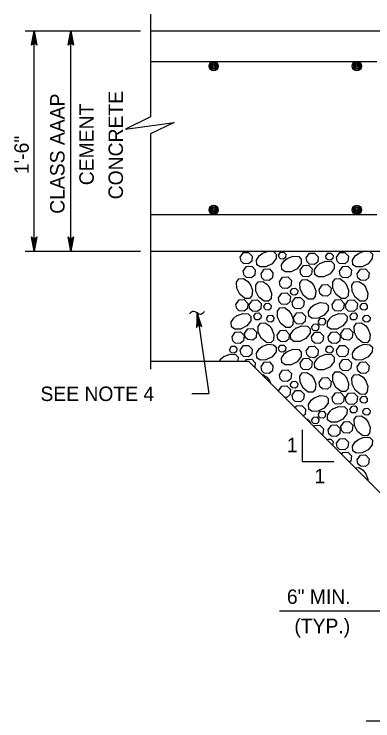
# Model space of a CAD drawing. Extents: x 636530 to 644067, y 294168 to 299122.
# Drawn here: x 643649.3 to 643723.8, y 296306.6 to 296453.3 of the extents above; entities that cross this region are included whole.
import ezdxf

# ---------------------------------------------------------------- set-up
doc = ezdxf.new("R2010")
doc.units = 0
doc.layers.add('1', color=7, linetype='Continuous')

msp = doc.modelspace()

# ---------------------------------------------------------------- linework, layer by layer
at = {"layer": '1'}
for p, q in [((643677.58, 296453.32), (643677.58, 296431.99)), ((643651.54, 296449.82), (643675.52, 296449.82)), ((643653.44, 296404.1), (643653.44, 296449.82)), ((643661.06, 296404.1), (643661.06, 296449.82)), ((643677.58, 296449.82), (643819.92, 296449.82)), ((643677.58, 296443.47), (643724.67, 296443.47)), ((643677.58, 296428.47), (643677.58, 296379.56)), ((643677.58, 296411.72), (643724.67, 296411.72)), ((643651.54, 296404.1), (643675.52, 296404.1)), ((643677.58, 296404.1), (643819.92, 296404.1)), ((643687.28, 296391.28), (643689.75, 296374.55)), ((643677.58, 296381.24), (643698, 296381.24)), ((643728.48, 296350.76), (643698, 296381.24)), ((643686.23, 296374.55), (643689.75, 296374.55)), ((643709.15, 296367.01), (643709.15, 296360.42)), ((643709.15, 296360.42), (643715.73, 296360.42)), ((643704.43, 296329.42), (643896.12, 296329.42)), ((643722.41, 296306.56), (643917.63, 296306.56))]:
    msp.add_line(p, q, dxfattribs=at)
for points in [[(643653.44, 296449.82), (643654, 296446.84), (643653.92, 296446.95), (643653.84, 296447.06), (643653.74, 296447.12), (643653.64, 296447.18), (643653.54, 296447.2), (643653.44, 296447.22), (643653.34, 296447.2), (643653.24, 296447.18), (643653.14, 296447.12), (643653.04, 296447.06), (643652.96, 296446.95), (643652.89, 296446.84), (643653.44, 296449.82), (643652.96, 296446.95), (643653.04, 296447.06), (643653.44, 296449.82), (643653.14, 296447.12), (643653.24, 296447.18), (643653.44, 296449.82), (643653.34, 296447.2), (643653.44, 296447.22), (643653.44, 296449.82), (643653.54, 296447.2), (643653.64, 296447.18), (643653.44, 296449.82), (643653.74, 296447.12), (643653.84, 296447.06), (643653.44, 296449.82), (643653.92, 296446.95)], [(643661.06, 296449.82), (643661.62, 296446.84), (643661.54, 296446.95), (643661.46, 296447.06), (643661.36, 296447.12), (643661.26, 296447.18), (643661.16, 296447.2), (643661.06, 296447.22), (643660.96, 296447.2), (643660.86, 296447.18), (643660.76, 296447.12), (643660.66, 296447.06), (643660.58, 296446.95), (643660.51, 296446.84), (643661.06, 296449.82), (643660.58, 296446.95), (643660.66, 296447.06), (643661.06, 296449.82), (643660.76, 296447.12), (643660.86, 296447.18), (643661.06, 296449.82), (643660.96, 296447.2), (643661.06, 296447.22), (643661.06, 296449.82), (643661.16, 296447.2), (643661.26, 296447.18), (643661.06, 296449.82), (643661.36, 296447.12), (643661.46, 296447.06), (643661.06, 296449.82), (643661.54, 296446.95)], [(643677.58, 296431.99), (643672.39, 296429.45), (643682.54, 296430.83), (643677.58, 296428.47)], [(643653.44, 296404.1), (643652.89, 296407.08), (643652.96, 296406.97), (643653.04, 296406.85), (643653.14, 296406.79), (643653.24, 296406.73), (643653.34, 296406.71), (643653.44, 296406.7), (643653.54, 296406.71), (643653.64, 296406.73), (643653.74, 296406.79), (643653.84, 296406.85), (643653.92, 296406.97), (643654, 296407.08), (643653.44, 296404.1), (643653.92, 296406.97), (643653.84, 296406.85), (643653.44, 296404.1), (643653.74, 296406.79), (643653.64, 296406.73), (643653.44, 296404.1), (643653.54, 296406.71), (643653.44, 296406.7), (643653.44, 296404.1), (643653.34, 296406.71), (643653.24, 296406.73), (643653.44, 296404.1), (643653.14, 296406.79), (643653.04, 296406.85), (643653.44, 296404.1), (643652.96, 296406.97)], [(643661.06, 296404.1), (643660.51, 296407.08), (643660.58, 296406.97), (643660.66, 296406.85), (643660.76, 296406.79), (643660.86, 296406.73), (643660.96, 296406.71), (643661.06, 296406.7), (643661.16, 296406.71), (643661.26, 296406.73), (643661.36, 296406.79), (643661.46, 296406.85), (643661.54, 296406.97), (643661.62, 296407.08), (643661.06, 296404.1), (643661.54, 296406.97), (643661.46, 296406.85), (643661.06, 296404.1), (643661.36, 296406.79), (643661.26, 296406.73), (643661.06, 296404.1), (643661.16, 296406.71), (643661.06, 296406.7), (643661.06, 296404.1), (643660.96, 296406.71), (643660.86, 296406.73), (643661.06, 296404.1), (643660.76, 296406.79), (643660.66, 296406.85), (643661.06, 296404.1), (643660.58, 296406.97)], [(643696.27, 296402.83), (643696.94, 296403.79), (643698.01, 296403.85), (643698.76, 296403.08), (643698.65, 296401.99), (643697.99, 296401.44), (643696.93, 296401.52), (643696.43, 296402), (643696.27, 296402.83)], [(643702.04, 296404.1), (643703.19, 296404), (643703.74, 296403.48), (643703.73, 296402.54), (643702.89, 296401.47), (643701.6, 296400.83), (643700.39, 296400.81), (643699.71, 296401.29), (643699.64, 296402.26), (643700.2, 296403.13), (643700.83, 296403.63)], [(643700.78, 296403.6), (643702.04, 296404.1)], [(643704.25, 296403.3), (643704.65, 296403.88), (643705.3, 296403.91), (643705.75, 296403.45), (643705.68, 296402.8), (643705.28, 296402.47), (643704.65, 296402.51), (643704.35, 296402.8), (643704.25, 296403.3)], [(643705.99, 296402.57), (643707.25, 296403.07), (643708.41, 296402.97), (643708.95, 296402.44), (643708.94, 296401.51), (643708.1, 296400.44), (643706.82, 296399.8), (643705.6, 296399.78), (643704.92, 296400.26), (643704.85, 296401.23), (643705.41, 296402.09), (643706.04, 296402.6)], [(643709.98, 296402.69), (643710.65, 296403.65), (643711.72, 296403.71), (643712.47, 296402.93), (643712.36, 296401.85), (643711.7, 296401.3), (643710.64, 296401.37), (643710.14, 296401.86), (643709.98, 296402.69)], [(643714.05, 296403.08), (643714.46, 296403.66), (643715.1, 296403.69), (643715.55, 296403.23), (643715.48, 296402.58), (643715.09, 296402.25), (643714.45, 296402.29), (643714.15, 296402.58), (643714.05, 296403.08)], [(643716.26, 296402.83), (643716.93, 296403.79), (643718, 296403.85), (643718.75, 296403.08), (643718.64, 296401.99), (643717.98, 296401.44), (643716.92, 296401.52), (643716.42, 296402), (643716.26, 296402.83)], [(643722.03, 296404.1), (643723.18, 296404), (643723.73, 296403.48), (643723.71, 296402.54), (643722.88, 296401.47), (643721.59, 296400.83), (643720.38, 296400.81), (643719.7, 296401.29), (643719.63, 296402.26), (643720.18, 296403.13), (643720.82, 296403.63)], [(643720.77, 296403.6), (643722.03, 296404.1)], [(643712.82, 296401.55), (643714.08, 296402.05), (643715.24, 296401.95), (643715.79, 296401.43), (643715.77, 296400.49), (643714.94, 296399.42), (643713.65, 296398.78), (643712.43, 296398.76), (643711.75, 296399.24), (643711.69, 296400.21), (643712.24, 296401.08), (643712.88, 296401.58)], [(643696.9, 296399.97), (643697.57, 296400.93), (643698.65, 296400.99), (643699.39, 296400.22), (643699.29, 296399.13), (643698.62, 296398.58), (643697.56, 296398.66), (643697.06, 296399.14), (643696.9, 296399.97)], [(643700.58, 296399.39), (643701.25, 296400.34), (643702.32, 296400.4), (643703.07, 296399.63), (643702.96, 296398.55), (643702.3, 296397.99), (643701.24, 296398.07), (643700.74, 296398.55), (643700.58, 296399.39)], [(643708.71, 296400.16), (643709.38, 296401.12), (643710.46, 296401.18), (643711.2, 296400.4), (643711.09, 296399.32), (643710.43, 296398.77), (643709.37, 296398.84), (643708.87, 296399.33), (643708.71, 296400.16)], [(643716.89, 296399.97), (643717.56, 296400.93), (643718.64, 296400.99), (643719.38, 296400.22), (643719.27, 296399.13), (643718.61, 296398.58), (643717.55, 296398.66), (643717.05, 296399.14), (643716.89, 296399.97)], [(643720.57, 296399.39), (643721.24, 296400.34), (643722.31, 296400.4), (643723.06, 296399.63), (643722.95, 296398.55), (643722.29, 296397.99), (643721.23, 296398.07), (643720.73, 296398.55), (643720.57, 296399.39)], [(643704.4, 296397.76), (643705.07, 296398.72), (643706.14, 296398.78), (643706.89, 296398), (643706.78, 296396.92), (643706.12, 296396.37), (643705.06, 296396.44), (643704.56, 296396.93), (643704.4, 296397.76)], [(643698.3, 296397.25), (643698.8, 296395.99), (643698.7, 296394.83), (643698.18, 296394.29), (643697.24, 296394.3), (643696.17, 296395.14), (643695.53, 296396.42), (643695.51, 296397.64), (643695.99, 296398.32), (643696.96, 296398.39), (643697.83, 296397.83), (643698.33, 296397.2)], [(643702.29, 296396.64), (643702.78, 296395.38), (643702.69, 296394.22), (643702.16, 296393.68), (643701.23, 296393.69), (643700.16, 296394.53), (643699.52, 296395.81), (643699.5, 296397.03), (643699.98, 296397.71), (643700.95, 296397.78), (643701.81, 296397.22), (643702.32, 296396.59)], [(643711.46, 296397.08), (643711.96, 296395.83), (643711.86, 296394.67), (643711.33, 296394.12), (643710.4, 296394.14), (643709.33, 296394.97), (643708.69, 296396.26), (643708.67, 296397.48), (643709.15, 296398.16), (643710.12, 296398.22), (643710.98, 296397.67), (643711.49, 296397.03)], [(643718.29, 296397.25), (643718.79, 296395.99), (643718.69, 296394.83), (643718.17, 296394.29), (643717.23, 296394.3), (643716.16, 296395.14), (643715.52, 296396.42), (643715.5, 296397.64), (643715.98, 296398.32), (643716.95, 296398.39), (643717.81, 296397.83), (643718.32, 296397.2)], [(643722.27, 296396.64), (643722.77, 296395.38), (643722.67, 296394.22), (643722.15, 296393.68), (643721.21, 296393.69), (643720.15, 296394.53), (643719.51, 296395.81), (643719.48, 296397.03), (643719.97, 296397.71), (643720.94, 296397.78), (643721.8, 296397.22), (643722.31, 296396.59)], [(643706.71, 296395.8), (643707.11, 296396.37), (643707.76, 296396.41), (643708.2, 296395.95), (643708.14, 296395.3), (643707.74, 296394.97), (643707.11, 296395.01), (643706.81, 296395.3), (643706.71, 296395.8)], [(643712.66, 296396.13), (643713.34, 296397.09), (643714.41, 296397.15), (643715.16, 296396.38), (643715.05, 296395.29), (643714.39, 296394.74), (643713.33, 296394.82), (643712.83, 296395.3), (643712.66, 296396.13)], [(643704.21, 296394.44), (643704.88, 296395.4), (643705.96, 296395.46), (643706.7, 296394.68), (643706.59, 296393.6), (643705.93, 296393.05), (643704.87, 296393.12), (643704.37, 296393.61), (643704.21, 296394.44)], [(643707.05, 296393.49), (643707.72, 296394.45), (643708.8, 296394.51), (643709.54, 296393.73), (643709.44, 296392.65), (643708.77, 296392.1), (643707.71, 296392.17), (643707.21, 296392.66), (643707.05, 296393.49)], [(643695.37, 296393.02), (643696.04, 296393.97), (643697.11, 296394.03), (643697.86, 296393.26), (643697.75, 296392.18), (643697.09, 296391.62), (643696.03, 296391.7), (643695.53, 296392.18), (643695.37, 296393.02)], [(643698.13, 296392.97), (643698.8, 296393.93), (643699.88, 296393.99), (643700.62, 296393.22), (643700.52, 296392.13), (643699.85, 296391.58), (643698.79, 296391.66), (643698.29, 296392.14), (643698.13, 296392.97)], [(643701.19, 296392.68), (643701.59, 296393.25), (643702.24, 296393.29), (643702.69, 296392.83), (643702.62, 296392.18), (643702.22, 296391.84), (643701.59, 296391.89), (643701.29, 296392.18), (643701.19, 296392.68)], [(643711.6, 296392.93), (643712.86, 296393.43), (643714.02, 296393.33), (643714.57, 296392.8), (643714.55, 296391.87), (643713.72, 296390.8), (643712.43, 296390.16), (643711.21, 296390.14), (643710.53, 296390.62), (643710.47, 296391.59), (643711.02, 296392.45), (643711.66, 296392.96)], [(643715.35, 296393.02), (643716.03, 296393.97), (643717.1, 296394.03), (643717.85, 296393.26), (643717.74, 296392.18), (643717.08, 296391.62), (643716.02, 296391.7), (643715.52, 296392.18), (643715.36, 296393.02)], [(643718.12, 296392.97), (643718.79, 296393.93), (643719.87, 296393.99), (643720.61, 296393.22), (643720.5, 296392.13), (643719.84, 296391.58), (643718.78, 296391.66), (643718.28, 296392.14), (643718.12, 296392.97)], [(643721.18, 296392.68), (643721.58, 296393.25), (643722.23, 296393.29), (643722.67, 296392.83), (643722.61, 296392.18), (643722.21, 296391.84), (643721.58, 296391.89), (643721.28, 296392.18), (643721.18, 296392.68)], [(643706.78, 296391.23), (643707.28, 296389.97), (643707.18, 296388.82), (643706.66, 296388.27), (643705.72, 296388.28), (643704.65, 296389.12), (643704.01, 296390.4), (643703.99, 296391.62), (643704.47, 296392.3), (643705.44, 296392.37), (643706.31, 296391.81), (643706.81, 296391.18)], [(643707.35, 296390.34), (643708.02, 296391.3), (643709.1, 296391.36), (643709.84, 296390.59), (643709.73, 296389.5), (643709.07, 296388.95), (643708.01, 296389.03), (643707.51, 296389.51), (643707.35, 296390.34)], [(643687.28, 296391.28), (643687.16, 296388.24), (643687.22, 296388.37), (643687.28, 296388.49), (643687.37, 296388.57), (643687.46, 296388.64), (643687.56, 296388.67), (643687.66, 296388.7), (643687.76, 296388.7), (643687.86, 296388.7), (643687.97, 296388.66), (643688.07, 296388.61), (643688.17, 296388.51), (643688.27, 296388.41), (643687.28, 296391.28), (643688.17, 296388.51), (643688.07, 296388.61), (643687.28, 296391.28), (643687.97, 296388.66), (643687.86, 296388.7), (643687.28, 296391.28), (643687.76, 296388.7), (643687.66, 296388.7), (643687.28, 296391.28), (643687.56, 296388.67), (643687.46, 296388.64), (643687.28, 296391.28), (643687.37, 296388.57), (643687.28, 296388.49), (643687.28, 296391.28), (643687.22, 296388.37)], [(643695.52, 296390.68), (643696.78, 296391.18), (643697.93, 296391.08), (643698.48, 296390.56), (643698.46, 296389.62), (643697.63, 296388.56), (643696.34, 296387.91), (643695.13, 296387.89), (643694.44, 296388.38), (643694.38, 296389.34), (643694.93, 296390.21), (643695.57, 296390.71)], [(643699.11, 296390.66), (643699.51, 296391.24), (643700.16, 296391.27), (643700.6, 296390.81), (643700.54, 296390.16), (643700.14, 296389.83), (643699.51, 296389.87), (643699.21, 296390.16), (643699.11, 296390.66)], [(643701.76, 296390.19), (643702.16, 296390.76), (643702.81, 296390.8), (643703.25, 296390.34), (643703.19, 296389.69), (643702.79, 296389.35), (643702.15, 296389.4), (643701.86, 296389.69), (643701.76, 296390.19)], [(643712.51, 296389.56), (643712.91, 296390.13), (643713.56, 296390.17), (643714, 296389.71), (643713.94, 296389.05), (643713.54, 296388.72), (643712.91, 296388.77), (643712.61, 296389.06), (643712.51, 296389.56)], [(643715.51, 296390.68), (643716.76, 296391.18), (643717.92, 296391.08), (643718.47, 296390.56), (643718.45, 296389.62), (643717.62, 296388.56), (643716.33, 296387.91), (643715.12, 296387.89), (643714.43, 296388.38), (643714.37, 296389.34), (643714.92, 296390.21), (643715.56, 296390.71)], [(643719.1, 296390.66), (643719.5, 296391.24), (643720.15, 296391.27), (643720.59, 296390.81), (643720.53, 296390.16), (643720.13, 296389.83), (643719.49, 296389.87), (643719.2, 296390.16), (643719.1, 296390.66)], [(643721.75, 296390.19), (643722.15, 296390.76), (643722.79, 296390.8), (643723.24, 296390.34), (643723.18, 296389.69), (643722.78, 296389.35), (643722.14, 296389.4), (643721.84, 296389.69), (643721.75, 296390.19)], [(643702.77, 296388.06), (643703.27, 296386.8), (643703.17, 296385.64), (643702.65, 296385.09), (643701.71, 296385.11), (643700.65, 296385.94), (643700, 296387.23), (643699.98, 296388.45), (643700.47, 296389.13), (643701.44, 296389.19), (643702.3, 296388.64), (643702.81, 296388.01)], [(643707.82, 296388.12), (643709.08, 296388.62), (643710.23, 296388.52), (643710.78, 296388), (643710.77, 296387.06), (643709.93, 296385.99), (643708.64, 296385.35), (643707.43, 296385.33), (643706.75, 296385.81), (643706.68, 296386.78), (643707.24, 296387.65), (643707.87, 296388.15)], [(643711.12, 296388.39), (643711.53, 296388.97), (643712.17, 296389), (643712.62, 296388.54), (643712.55, 296387.89), (643712.16, 296387.56), (643711.52, 296387.6), (643711.22, 296387.89), (643711.12, 296388.39)], [(643722.76, 296388.06), (643723.26, 296386.8), (643723.16, 296385.64), (643722.64, 296385.09), (643721.7, 296385.11), (643720.64, 296385.94), (643719.99, 296387.23), (643719.97, 296388.45), (643720.46, 296389.13), (643721.42, 296389.19), (643722.29, 296388.64), (643722.79, 296388.01)], [(643694.56, 296386.33), (643695.23, 296387.29), (643696.3, 296387.35), (643697.05, 296386.57), (643696.94, 296385.49), (643696.28, 296384.94), (643695.22, 296385.02), (643694.72, 296385.5), (643694.56, 296386.33)], [(643697.17, 296387.03), (643697.84, 296387.99), (643698.91, 296388.05), (643699.66, 296387.28), (643699.55, 296386.19), (643698.89, 296385.64), (643697.83, 296385.72), (643697.33, 296386.2), (643697.17, 296387.03)], [(643703.94, 296386.65), (643704.62, 296387.6), (643705.69, 296387.66), (643706.44, 296386.89), (643706.33, 296385.81), (643705.66, 296385.25), (643704.6, 296385.33), (643704.11, 296385.81), (643703.94, 296386.65)], [(643711.08, 296386.29), (643711.75, 296387.25), (643712.82, 296387.31), (643713.57, 296386.53), (643713.46, 296385.45), (643712.8, 296384.9), (643711.74, 296384.98), (643711.24, 296385.46), (643711.08, 296386.29)], [(643714.55, 296386.33), (643715.22, 296387.29), (643716.29, 296387.35), (643717.04, 296386.57), (643716.93, 296385.49), (643716.27, 296384.94), (643715.21, 296385.02), (643714.71, 296385.5), (643714.55, 296386.33)], [(643717.15, 296387.03), (643717.83, 296387.99), (643718.9, 296388.05), (643719.65, 296387.28), (643719.54, 296386.19), (643718.87, 296385.64), (643717.81, 296385.72), (643717.32, 296386.2), (643717.15, 296387.03)], [(643694.07, 296383.77), (643694.47, 296384.34), (643695.11, 296384.38), (643695.56, 296383.91), (643695.5, 296383.26), (643695.1, 296382.93), (643694.46, 296382.98), (643694.16, 296383.27), (643694.07, 296383.77)], [(643696.27, 296383.52), (643696.94, 296384.48), (643698.01, 296384.54), (643698.76, 296383.76), (643698.65, 296382.68), (643697.99, 296382.13), (643696.93, 296382.21), (643696.43, 296382.69), (643696.27, 296383.52)], [(643700.78, 296384.28), (643702.04, 296384.78), (643703.19, 296384.68), (643703.74, 296384.16), (643703.73, 296383.22), (643702.89, 296382.16), (643701.6, 296381.51), (643700.39, 296381.49), (643699.71, 296381.98), (643699.64, 296382.95), (643700.2, 296383.81), (643700.83, 296384.32)], [(643704.25, 296383.99), (643704.65, 296384.56), (643705.3, 296384.6), (643705.75, 296384.14), (643705.68, 296383.48), (643705.28, 296383.15), (643704.65, 296383.2), (643704.35, 296383.49), (643704.25, 296383.99)], [(643709.98, 296383.37), (643710.65, 296384.33), (643711.72, 296384.39), (643712.47, 296383.62), (643712.36, 296382.53), (643711.7, 296381.98), (643710.64, 296382.06), (643710.14, 296382.54), (643709.98, 296383.37)], [(643714.05, 296383.77), (643714.46, 296384.34), (643715.1, 296384.38), (643715.55, 296383.91), (643715.48, 296383.26), (643715.09, 296382.93), (643714.45, 296382.98), (643714.15, 296383.27), (643714.05, 296383.77)], [(643716.26, 296383.52), (643716.93, 296384.48), (643718, 296384.54), (643718.75, 296383.76), (643718.64, 296382.68), (643717.98, 296382.13), (643716.92, 296382.21), (643716.42, 296382.69), (643716.26, 296383.52)], [(643720.77, 296384.28), (643722.03, 296384.78), (643723.18, 296384.68), (643723.73, 296384.16), (643723.71, 296383.22), (643722.88, 296382.16), (643721.59, 296381.51), (643720.38, 296381.49), (643719.7, 296381.98), (643719.63, 296382.95), (643720.18, 296383.81), (643720.82, 296384.32)], [(643692.84, 296382.24), (643694.09, 296382.73), (643695.25, 296382.63), (643695.8, 296382.11), (643695.78, 296381.24)], [(643705.99, 296383.25), (643707.25, 296383.75), (643708.41, 296383.65), (643708.95, 296383.13), (643708.94, 296382.19), (643708.1, 296381.13), (643706.82, 296380.48), (643705.6, 296380.46), (643704.92, 296380.95), (643704.85, 296381.91), (643705.41, 296382.78), (643706.04, 296383.28)], [(643712.82, 296382.24), (643714.08, 296382.73), (643715.24, 296382.63), (643715.79, 296382.11), (643715.77, 296381.17), (643714.94, 296380.11), (643713.65, 296379.47), (643712.43, 296379.44), (643711.75, 296379.93), (643711.69, 296380.9), (643712.24, 296381.76), (643712.88, 296382.27)], [(643691.92, 296381.24), (643692.25, 296381.76), (643692.89, 296382.27)], [(643697.31, 296381.24), (643697.57, 296381.61), (643698.65, 296381.67), (643699.39, 296380.9), (643699.3, 296379.94)], [(643700.58, 296380.07), (643701.25, 296381.03), (643702.32, 296381.09), (643703.07, 296380.32), (643702.96, 296379.23), (643702.3, 296378.68), (643701.24, 296378.76), (643700.74, 296379.24), (643700.58, 296380.07)], [(643708.71, 296380.84), (643709.38, 296381.8), (643710.46, 296381.86), (643711.2, 296381.09), (643711.09, 296380), (643710.43, 296379.45), (643709.37, 296379.53), (643708.87, 296380.01), (643708.71, 296380.84)], [(643716.89, 296380.66), (643717.56, 296381.61), (643718.64, 296381.67), (643719.38, 296380.9), (643719.27, 296379.82), (643718.61, 296379.27), (643717.55, 296379.34), (643717.05, 296379.83), (643716.89, 296380.66)], [(643720.57, 296380.07), (643721.24, 296381.03), (643722.31, 296381.09), (643723.06, 296380.32), (643722.95, 296379.23), (643722.29, 296378.68), (643721.23, 296378.76), (643720.73, 296379.24), (643720.57, 296380.07)], [(643700.79, 296378.45), (643700.95, 296378.46), (643701.81, 296377.91), (643702.32, 296377.27)], [(643704.4, 296378.45), (643705.07, 296379.4), (643706.14, 296379.46), (643706.89, 296378.69), (643706.78, 296377.61), (643706.12, 296377.05), (643705.06, 296377.13), (643704.56, 296377.61), (643704.4, 296378.45)], [(643711.46, 296377.77), (643711.96, 296376.51), (643711.86, 296375.36), (643711.33, 296374.81), (643710.4, 296374.83), (643709.33, 296375.66), (643708.69, 296376.95), (643708.67, 296378.16), (643709.15, 296378.84), (643710.12, 296378.91), (643710.98, 296378.35), (643711.49, 296377.72)], [(643718.29, 296377.93), (643718.79, 296376.68), (643718.69, 296375.52), (643718.17, 296374.97), (643717.23, 296374.99), (643716.16, 296375.82), (643715.52, 296377.11), (643715.5, 296378.32), (643715.98, 296379.01), (643716.95, 296379.07), (643717.81, 296378.52), (643718.32, 296377.88)], [(643722.27, 296377.32), (643722.77, 296376.07), (643722.67, 296374.91), (643722.15, 296374.36), (643721.21, 296374.38), (643720.15, 296375.21), (643719.51, 296376.5), (643719.48, 296377.71), (643719.97, 296378.4), (643720.94, 296378.46), (643721.8, 296377.91), (643722.31, 296377.27)], [(643702.29, 296377.32), (643702.53, 296376.71)], [(643706.71, 296376.49), (643707.11, 296377.06), (643707.76, 296377.1), (643708.2, 296376.63), (643708.14, 296375.98), (643707.74, 296375.65), (643707.11, 296375.7), (643706.81, 296375.99), (643706.71, 296376.49)], [(643712.66, 296376.82), (643713.34, 296377.78), (643714.41, 296377.84), (643715.16, 296377.06), (643715.05, 296375.98), (643714.39, 296375.43), (643713.33, 296375.5), (643712.83, 296375.99), (643712.66, 296376.82)], [(643704.21, 296375.12), (643704.88, 296376.08), (643705.96, 296376.14), (643706.7, 296375.37), (643706.59, 296374.28), (643705.93, 296373.73), (643705.47, 296373.77)], [(643707.05, 296374.18), (643707.72, 296375.13), (643708.8, 296375.19), (643709.54, 296374.42), (643709.44, 296373.33), (643708.77, 296372.78), (643707.71, 296372.86), (643707.21, 296373.34), (643707.05, 296374.17)], [(643704.24, 296375), (643704.21, 296375.12)], [(643711.6, 296373.61), (643712.86, 296374.11), (643714.02, 296374.01), (643714.57, 296373.49), (643714.55, 296372.55), (643713.72, 296371.49), (643712.43, 296370.84), (643711.21, 296370.82), (643710.53, 296371.31), (643710.47, 296372.27), (643711.02, 296373.14), (643711.66, 296373.65)], [(643715.35, 296373.7), (643716.03, 296374.66), (643717.1, 296374.72), (643717.85, 296373.95), (643717.74, 296372.86), (643717.08, 296372.31), (643716.02, 296372.39), (643715.52, 296372.87), (643715.36, 296373.7)], [(643718.12, 296373.66), (643718.79, 296374.62), (643719.87, 296374.68), (643720.61, 296373.9), (643720.5, 296372.82), (643719.84, 296372.27), (643718.78, 296372.35), (643718.28, 296372.83), (643718.12, 296373.66)], [(643721.18, 296373.37), (643721.58, 296373.94), (643722.23, 296373.98), (643722.67, 296373.51), (643722.61, 296372.86), (643722.21, 296372.53), (643721.58, 296372.58), (643721.28, 296372.87), (643721.18, 296373.36)], [(643707.7, 296371.53), (643708.02, 296371.99), (643709.1, 296372.05), (643709.84, 296371.27), (643709.73, 296370.19), (643709.36, 296369.88)], [(643712.51, 296370.24), (643712.91, 296370.82), (643713.56, 296370.85), (643714, 296370.39), (643713.94, 296369.74), (643713.54, 296369.41), (643712.91, 296369.46), (643712.61, 296369.75), (643712.51, 296370.24)], [(643715.51, 296371.37), (643716.76, 296371.87), (643717.92, 296371.77), (643718.47, 296371.24), (643718.45, 296370.31), (643717.62, 296369.24), (643716.33, 296368.6), (643715.12, 296368.58), (643714.43, 296369.06), (643714.37, 296370.03), (643714.92, 296370.89), (643715.56, 296371.4)], [(643719.1, 296371.35), (643719.5, 296371.92), (643720.15, 296371.96), (643720.59, 296371.49), (643720.53, 296370.84), (643720.13, 296370.51), (643719.49, 296370.56), (643719.2, 296370.85), (643719.1, 296371.35)], [(643721.75, 296370.87), (643722.15, 296371.45), (643722.79, 296371.49), (643723.24, 296371.02), (643723.18, 296370.37), (643722.78, 296370.04), (643722.14, 296370.09), (643721.84, 296370.38), (643721.75, 296370.87)], [(643711.12, 296369.08), (643711.53, 296369.65), (643712.17, 296369.69), (643712.62, 296369.22), (643712.55, 296368.57), (643712.16, 296368.24), (643711.52, 296368.29), (643711.22, 296368.58), (643711.12, 296369.08)], [(643722.76, 296368.74), (643723.26, 296367.48), (643723.16, 296366.33), (643722.64, 296365.78), (643721.7, 296365.8), (643720.64, 296366.63), (643719.99, 296367.92), (643719.97, 296369.13), (643720.46, 296369.82), (643721.42, 296369.88), (643722.29, 296369.33), (643722.79, 296368.69)], [(643710.01, 296369.22), (643710.23, 296369.2), (643710.78, 296368.68), (643710.78, 296368.46)], [(643711.57, 296367.67), (643711.75, 296367.93), (643712.82, 296367.99), (643713.57, 296367.22), (643713.46, 296366.14), (643713.26, 296365.97)], [(643714.55, 296367.02), (643715.22, 296367.97), (643716.29, 296368.03), (643717.04, 296367.26), (643716.93, 296366.18), (643716.27, 296365.62), (643715.21, 296365.7), (643714.71, 296366.18), (643714.55, 296367.02)], [(643717.15, 296367.72), (643717.83, 296368.67), (643718.9, 296368.73), (643719.65, 296367.96), (643719.54, 296366.88), (643718.87, 296366.33), (643717.81, 296366.4), (643717.32, 296366.89), (643717.15, 296367.72)], [(643714.36, 296364.88), (643714.46, 296365.03), (643715.1, 296365.06), (643715.55, 296364.6), (643715.48, 296363.95), (643715.38, 296363.86)], [(643716.26, 296364.21), (643716.93, 296365.16), (643718, 296365.22), (643718.75, 296364.45), (643718.64, 296363.37), (643717.98, 296362.81), (643716.92, 296362.89), (643716.42, 296363.37), (643716.26, 296364.21)], [(643720.77, 296364.97), (643722.03, 296365.47), (643723.18, 296365.37), (643723.73, 296364.85), (643723.71, 296363.91), (643722.88, 296362.84), (643721.59, 296362.2), (643720.38, 296362.18), (643719.7, 296362.66), (643719.63, 296363.63), (643720.18, 296364.5), (643720.82, 296365)], [(643717.3, 296361.93), (643717.56, 296362.3), (643718.64, 296362.36), (643719.38, 296361.59), (643719.27, 296360.5), (643718.98, 296360.26)], [(643720.57, 296360.76), (643721.24, 296361.71), (643722.31, 296361.77), (643723.06, 296361), (643722.95, 296359.92), (643722.29, 296359.37), (643721.23, 296359.44), (643720.73, 296359.93), (643720.57, 296360.76)], [(643720.14, 296359.09), (643720.94, 296359.15), (643721.8, 296358.59), (643722.31, 296357.96)], [(643722.27, 296358.01), (643722.77, 296356.75), (643722.75, 296356.49)]]:
    msp.add_lwpolyline(points, dxfattribs=at)
for centre, radius in [((643690.74, 296442.52), 0.952), ((643690.74, 296442.52), 0.714), ((643690.74, 296442.52), 0.476), ((643690.74, 296442.52), 0.238), ((643720.5, 296442.52), 0.952), ((643720.5, 296442.52), 0.714), ((643720.5, 296442.52), 0.476), ((643720.5, 296442.52), 0.238), ((643690.74, 296412.67), 0.952), ((643690.74, 296412.67), 0.714), ((643720.5, 296412.67), 0.952), ((643720.5, 296412.67), 0.714), ((643690.74, 296412.67), 0.476), ((643690.74, 296412.67), 0.238), ((643720.5, 296412.67), 0.476), ((643720.5, 296412.67), 0.238)]:
    msp.add_circle(centre, radius, dxfattribs=at)
msp.add_spline([(643688.81, 296391.54), (643688.03, 296390.95), (643686.52, 296391.6), (643685.73, 296391.07)], degree=3, dxfattribs=at)

# ---------------------------------------------------------------- texts
for s, p in [('CONCRETE', (643671.89, 296414.86)), ('CLASS AAAP', (643659.75, 296411.85)), ('CEMENT', (643665.82, 296417.79)), ('1\'-6"', (643652.31, 296420.07))]:
    msp.add_text(s, height=3, rotation=90, dxfattribs=at).set_placement(p)
for s, p in [('SEE NOTE 4', (643654.74, 296372.98)), ('1', (643705.94, 296362.35)), ('1', (643711.71, 296355.89)), ('6" MIN.', (643705.96, 296330.85)), ('(TYP.)', (643707.52, 296324.77))]:
    msp.add_text(s, height=3, dxfattribs=at).set_placement(p)

doc.saveas('drawing.dxf')
